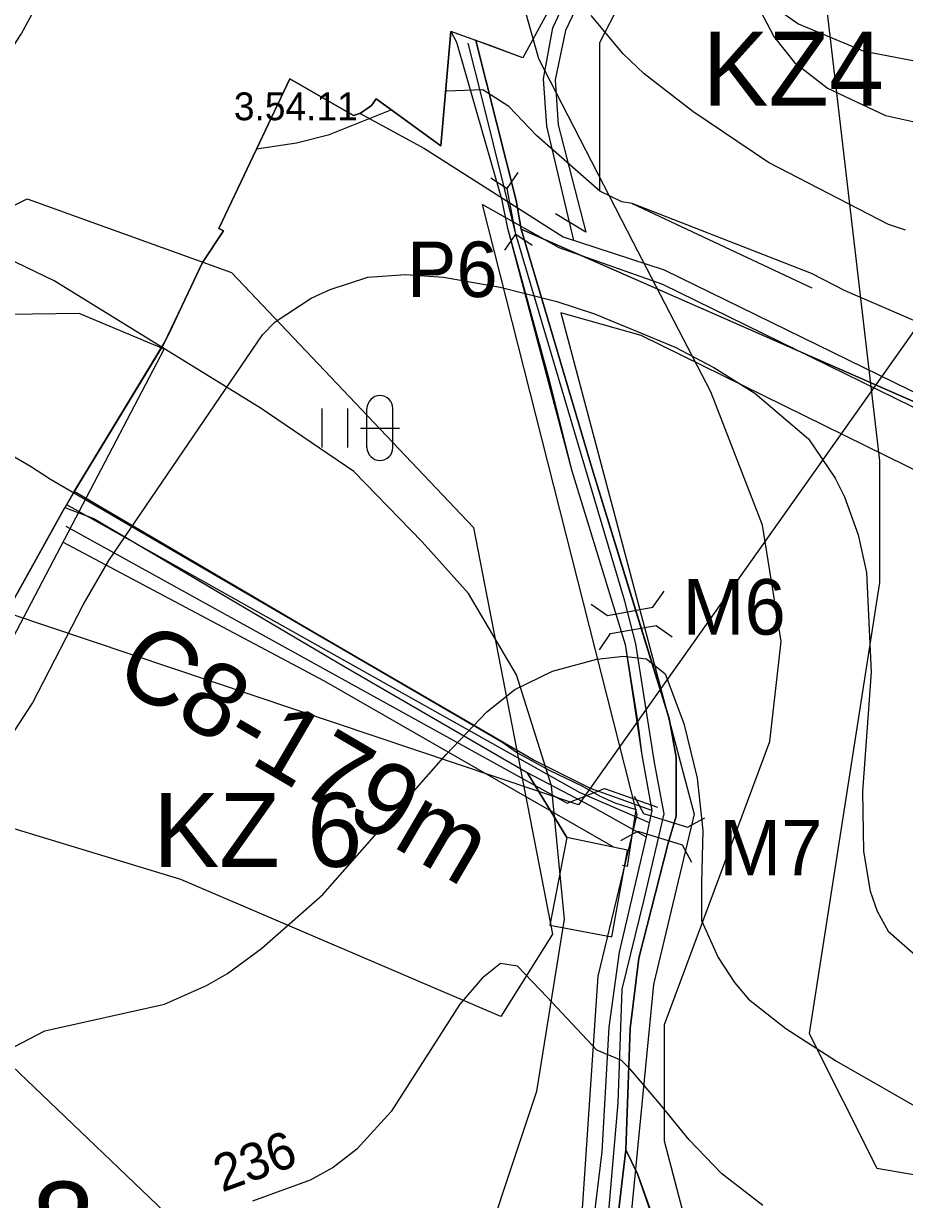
# Model space of a CAD drawing. Extents: x -662500 to -655523, y -1056000 to -1049993.
# Drawn here: x -660066.2 to -659828.1, y -1052656.8 to -1052338.9 of the extents above; entities that cross this region are included whole.
import ezdxf

# ---------------------------------------------------------------- set-up
doc = ezdxf.new("R2010")
doc.units = 0
for name, color, linetype in [('Vrstva 1', 7, 'Continuous'), ('Vrstva 11', 7, 'Continuous'), ('Vrstva 12', 7, 'Continuous'), ('Vrstva 17', 7, 'Continuous'), ('Vrstva 18', 7, 'Continuous'), ('Vrstva 24', 7, 'Continuous'), ('Vrstva 32', 7, 'Continuous'), ('Vrstva 37', 7, 'Continuous'), ('Vrstva 44', 7, 'Continuous'), ('Vrstva 45', 7, 'Continuous'), ('Vrstva 48', 7, 'Continuous'), ('Vrstva 5', 7, 'Continuous'), ('Vrstva 51', 7, 'Continuous'), ('Vrstva 52', 7, 'Continuous'), ('Vrstva 54', 7, 'Continuous'), ('Vrstva 57', 7, 'Continuous'), ('Vrstva 61', 7, 'Continuous'), ('Vrstva 7', 7, 'Continuous'), ('Vrstva 9', 7, 'Continuous')]:
    doc.layers.add(name, color=color, linetype=linetype)

# ---------------------------------------------------------------- blocks, each defined once
blk = doc.blocks.new('PSZ017')
at = {"layer": 'Vrstva 17'}
for points in [[(-10, 3.75), (-6.25, 0), (-10, -3.75)], [(10, 3.75), (6.25, 0), (10, -3.75)], [(-6.25, 0), (6.25, 0)]]:
    blk.add_lwpolyline(points, dxfattribs=at)
blk = doc.blocks.new('PSZ021')
at = {"layer": 'Vrstva 17'}
for points in [[(-10.01, 6.26), (-6.26, 2.51), (6.24, 2.51), (9.99, 6.26)], [(-10.01, -6.24), (-6.26, -2.49), (6.24, -2.49), (9.99, -6.24)]]:
    blk.add_lwpolyline(points, dxfattribs=at)

msp = doc.modelspace()

# ---------------------------------------------------------------- linework, layer by layer
at = {"layer": 'Vrstva 1'}
for points in [[(-659675.39, -1052019.4), (-659639.54, -1052020.88), (-659636.44, -1052033.86), (-659626.36, -1052069.96), (-659618.18, -1052102.6), (-659620.12, -1052107.5), (-659721.07, -1052150.88), (-659741.57, -1052138.62), (-659753.8, -1052131.2), (-659796, -1052100.66), (-659846.91, -1052165.44), (-659851.91, -1052171.69), (-659862.84, -1052185.26), (-659882.68, -1052212.21), (-659879.78, -1052220.54), (-659869.29, -1052233.66), (-659871.6, -1052238.48), (-659931.31, -1052348.25), (-659940.37, -1052344.82), (-659945.94, -1052342.8), (-659950.73, -1052341.07)], [(-659950.73, -1052341.07), (-659953.43, -1052371.96), (-659970.97, -1052359.28), (-659972.19, -1052361.09), (-659973.49, -1052362.01), (-659975.19, -1052363.21), (-659977.1, -1052363.82), (-659994.25, -1052353.87), (-660006.58, -1052379.92), (-660013.48, -1052394.37), (-660012.16, -1052394.95), (-660017.83, -1052403.53), (-660023.45, -1052415.35), (-660026.08, -1052420.89), (-660028.1, -1052425.15), (-660028.7, -1052426.13), (-660053.2, -1052466.49), (-660055.08, -1052469.76), (-660115.2, -1052577.95), (-660133.74, -1052611.33), (-660202.62, -1052576.83), (-660206.29, -1052574.94), (-660212.42, -1052571.79), (-660214.21, -1052570.87)]]:
    msp.add_lwpolyline(points, dxfattribs=at)
at = {"layer": 'Vrstva 11'}
for points in [[(-659917.49, -1052397.56), (-659924.78, -1052366.68), (-659925.74, -1052353.85), (-659923.21, -1052340.09), (-659904.49, -1052300.27), (-659893.99, -1052279.25), (-659880.31, -1052256.29), (-659872.77, -1052248.3), (-659870.23, -1052245.5), (-659863.95, -1052244.01), (-659853.1, -1052252.98), (-659840.13, -1052263.76), (-659827.56, -1052272.06), (-659811.34, -1052278.29), (-659774.4, -1052287.97), (-659748.64, -1052292.5), (-659746.51, -1052292.32), (-659737.34, -1052287.62), (-659726.66, -1052276.92), (-659709.46, -1052252.85), (-659695.61, -1052232.91), (-659685.89, -1052211.02), (-659683.46, -1052200.51)], [(-660054.64, -1052468.97), (-659915.93, -1052546.74), (-659897.16, -1052554.85)]]:
    msp.add_lwpolyline(points, dxfattribs=at)
at = {"layer": 'Vrstva 12'}
msp.add_lwpolyline([(-659975.22, -1052363.23), (-659957.91, -1052372.73), (-659920.43, -1052396.6), (-659893.12, -1052405.51), (-659744.12, -1052478.37), (-659614.29, -1052540.87), (-659450.8, -1052620.7), (-659391.97, -1052645.81)], dxfattribs=at)
at = {"layer": 'Vrstva 24'}
for points in [[(-659443, -1052294), (-659507.5, -1052284.5), (-659587, -1052268), (-659607.5, -1052267.5), (-659628.5, -1052271), (-659641, -1052276), (-659667, -1052294.5), (-659694, -1052315), (-659720, -1052329), (-659747, -1052342), (-659770.5, -1052347.5), (-659807.5, -1052352.5), (-659839, -1052346.5), (-659857, -1052339), (-659905, -1052305), (-659922, -1052300.5), (-659940, -1052302)], [(-660034, -1052954), (-660032, -1052948.5), (-660000, -1052906.38), (-659983, -1052884), (-659923.5, -1052843.5), (-659891.5, -1052807.5), (-659876.5, -1052780.5), (-659868, -1052749), (-659871, -1052717.5), (-659880, -1052690.5), (-659893, -1052641), (-659893, -1052609.5), (-659864.5, -1052533), (-659861.5, -1052506), (-659866.5, -1052474.5), (-659880.5, -1052438.5), (-659901.5, -1052398), (-659927, -1052348.5), (-659940, -1052302)], [(-660132, -1052865), (-660131.5, -1052853), (-660124, -1052843), (-660063.5, -1052832.5), (-660040.5, -1052823.5), (-660028, -1052816), (-660013, -1052800.5), (-660000, -1052782.08), (-659983, -1052758), (-659947, -1052686), (-659927.5, -1052627.5), (-659920, -1052581), (-659923.5, -1052545), (-659933, -1052515), (-659946, -1052493), (-659958.5, -1052479), (-659977, -1052460), (-660000, -1052444.36), (-660002, -1052443), (-660058, -1052408.5), (-660084, -1052396), (-660097, -1052392.5), (-660103, -1052390), (-660138, -1052390)]]:
    msp.add_lwpolyline(points, dxfattribs=at)
at = {"layer": 'Vrstva 32'}
msp.add_lwpolyline([(-660043.52, -1052897.56), (-659991.83, -1052849.55), (-659971.21, -1052829.43), (-659940.88, -1052799.92), (-659928.36, -1052782.89), (-659895.08, -1052736.55), (-659890.22, -1052728.7), (-659890.47, -1052721.49), (-659908.9, -1052669.32), (-659905.49, -1052630.68), (-659904.41, -1052599.95), (-659898.52, -1052575.7), (-659893.12, -1052552.53), (-659895.67, -1052538.64), (-659900.78, -1052506.64), (-659903.72, -1052495.05), (-659933.15, -1052395.84), (-659942.2, -1052359.57), (-659946.03, -1052344.26)], dxfattribs=at)
at = {"layer": 'Vrstva 37'}
msp.add_lwpolyline([(-659673.12, -1052221.79), (-659730.97, -1052288.96), (-659825.23, -1052254.93), (-659853.32, -1052299.01), (-659834.91, -1052457.14), (-659834.91, -1052490), (-659853.87, -1052611.9), (-659835.65, -1052648.36), (-659788.97, -1052656.33), (-659725.21, -1052638.68), (-659681.94, -1052610.76)], dxfattribs=at)
msp.add_lwpolyline([(-659937.2, -1052607.32), (-660023.74, -1052570.29), (-660100.59, -1052546.94), (-660148.42, -1052521.3), (-660155.25, -1052485.99), (-660108.43, -1052408.14), (-660065.3, -1052386.3), (-660010.07, -1052406.24), (-659944.6, -1052475.16), (-659923.26, -1052585.09)], close=True, dxfattribs=at)
at = {"layer": 'Vrstva 44'}
msp.add_lwpolyline([(-659464.58, -1051504.83), (-659576.16, -1052069.59), (-659916.29, -1052550.1), (-660191.14, -1052457.81)], dxfattribs=at)
at = {"layer": 'Vrstva 45'}
for points in [[(-660057.37, -1052319.44), (-660057.42, -1052319.95), (-660059.78, -1052327.12), (-660061.94, -1052332.67), (-660066.91, -1052341.74), (-660067.23, -1052342.19), (-660071.56, -1052349.12), (-660073.8, -1052352.53), (-660074.56, -1052353.97), (-660074.75, -1052354.2), (-660080.75, -1052363.28), (-660084.5, -1052368.82)], [(-660057.37, -1052319.44), (-660057.42, -1052319.95), (-660059.78, -1052327.12), (-660061.94, -1052332.67), (-660066.91, -1052341.74), (-660067.23, -1052342.19), (-660071.56, -1052349.12), (-660073.8, -1052352.53), (-660074.56, -1052353.97), (-660074.75, -1052354.2), (-660080.75, -1052363.28), (-660084.5, -1052368.82)], [(-660098.98, -1052391.11), (-660106.33, -1052402.97), (-660109.43, -1052408.18), (-660109.87, -1052409.12), (-660108.81, -1052410.53), (-660108.6, -1052411.62), (-660110.44, -1052428.57), (-660109.35, -1052431.33), (-660102.31, -1052436.56), (-660081.79, -1052448.88), (-660077.12, -1052451.17), (-660064.39, -1052458.61), (-660058.92, -1052462.11), (-659936.98, -1052533.07), (-659932.74, -1052536.05), (-659924.18, -1052540.77), (-659915.33, -1052545), (-659910.59, -1052547.69), (-659906.4, -1052549.58), (-659900.73, -1052551.37), (-659902.25, -1052561.37), (-659903.11, -1052566.74), (-659904.36, -1052566.5)], [(-660098.98, -1052391.11), (-660106.33, -1052402.97), (-660109.43, -1052408.18), (-660109.87, -1052409.12), (-660108.81, -1052410.53), (-660108.6, -1052411.62), (-660110.44, -1052428.57), (-660109.35, -1052431.33), (-660102.31, -1052436.56), (-660081.79, -1052448.88), (-660077.12, -1052451.17), (-660064.39, -1052458.61), (-660058.92, -1052462.11), (-659936.98, -1052533.07), (-659932.74, -1052536.05), (-659924.18, -1052540.77), (-659915.33, -1052545), (-659910.59, -1052547.69), (-659906.4, -1052549.58), (-659900.73, -1052551.37), (-659902.25, -1052561.37), (-659903.11, -1052566.74), (-659904.36, -1052566.5)]]:
    msp.add_lwpolyline(points, dxfattribs=at)
at = {"layer": 'Vrstva 48'}
msp.add_lwpolyline([(-660200.66, -1052583.72), (-660130.91, -1052622.91), (-660028.27, -1052427), (-660051.19, -1052417.33), (-660089.05, -1052417.84), (-660104.5, -1052443.28), (-660118.92, -1052446.11), (-660203.08, -1052587.5)], dxfattribs=at)
at = {"layer": 'Vrstva 5'}
for points in [[(-659681.93, -1052201.34), (-659686.06, -1052214.27), (-659694.22, -1052233.07), (-659714.68, -1052262.41), (-659726.46, -1052278.31), (-659736.43, -1052288.26), (-659741.36, -1052292.78), (-659747.24, -1052294.73), (-659775.22, -1052288.4), (-659813.08, -1052278.54), (-659827.56, -1052272.06), (-659840.13, -1052263.76), (-659868.79, -1052241.13), (-659871.6, -1052238.48), (-659931.31, -1052348.25), (-659943.97, -1052343.51), (-659933.07, -1052386.77), (-659931.7, -1052394.49), (-659546.84, -1052563.39)], [(-659906.35, -1052667.8), (-659903.49, -1052643.35), (-659902.26, -1052610.6), (-659899.91, -1052591.56), (-659891.97, -1052560.5), (-659889.84, -1052553.2), (-659889.85, -1052537.24), (-659891.78, -1052526.8), (-659898.4, -1052505.32), (-659912.55, -1052459.34), (-659931.7, -1052394.49), (-659933.07, -1052386.77), (-659943.69, -1052344.62), (-659943.97, -1052343.51), (-659950.73, -1052341.07), (-659949.23, -1052344), (-659937.07, -1052386.36), (-659935.57, -1052393.92), (-659924.56, -1052433.99), (-659918.05, -1052459.83), (-659903.66, -1052506.8), (-659900.28, -1052527.38), (-659899.12, -1052536.69), (-659896.4, -1052551.66), (-659898, -1052558.74), (-659905.26, -1052589.98), (-659908.06, -1052610.17), (-659909.98, -1052643.89), (-659912.09, -1052661.63)], [(-659488.42, -1052589.49), (-659931.7, -1052394.49), (-659912.55, -1052459.34), (-659898.17, -1052506.06), (-659891.78, -1052526.8), (-659889.85, -1052537.24), (-659889.84, -1052553.2), (-659891.97, -1052560.5), (-659899.91, -1052591.56), (-659902.26, -1052610.6), (-659903.49, -1052643.35), (-659900.3, -1052649.88), (-659895.05, -1052664.49), (-659883.07, -1052699.38), (-659874.97, -1052711.4), (-659865.21, -1052728.83), (-659865.78, -1052739.54), (-659878.28, -1052777.87), (-659884.49, -1052800.77), (-659900.19, -1052829.18), (-659906.2, -1052834), (-659913.38, -1052838.57), (-659937.32, -1052850.73), (-659969.58, -1052873.81)], [(-660133.74, -1052611.33), (-660055.08, -1052469.76), (-660047.2, -1052472.77), (-659979.63, -1052512.63), (-659930.16, -1052541.35), (-659919.38, -1052558.94), (-659924.03, -1052582.63), (-659907.23, -1052585.83), (-659902.96, -1052562.35), (-659919.38, -1052558.94), (-659930.16, -1052541.35), (-659913.07, -1052550.26), (-659898, -1052558.74), (-659905.26, -1052589.98), (-659908.06, -1052610.17), (-659909.98, -1052643.89), (-659912.09, -1052661.63)], [(-659969.58, -1052873.81), (-659937.32, -1052850.73), (-659918.06, -1052840.85), (-659913.38, -1052838.57), (-659906.2, -1052834), (-659900.19, -1052829.18), (-659884.49, -1052800.77), (-659878.28, -1052777.87), (-659865.78, -1052739.54), (-659865.21, -1052728.83), (-659874.97, -1052711.4), (-659883.07, -1052699.38), (-659900.3, -1052649.88), (-659903.49, -1052643.35), (-659906.35, -1052667.8), (-659888.54, -1052720.54), (-659887.79, -1052728.34), (-659893.7, -1052737.91), (-659927.06, -1052783.51), (-659937.57, -1052798.73), (-659946.56, -1052807.92), (-659980.71, -1052840.86), (-660019.16, -1052877.46)]]:
    msp.add_lwpolyline(points, dxfattribs=at)
msp.add_lwpolyline([(-659977.1, -1052363.82), (-659975.19, -1052363.21), (-659972.19, -1052361.09), (-659970.97, -1052359.28), (-659953.43, -1052371.96), (-659950.73, -1052341.07), (-659949.23, -1052344), (-659937.07, -1052386.36), (-659935.57, -1052393.92), (-659918.05, -1052459.83), (-659903.66, -1052506.8), (-659899.12, -1052536.69), (-659896.4, -1052551.66), (-659912.97, -1052545.71), (-659928.54, -1052537.91), (-659987.91, -1052503.41), (-660052.54, -1052465.41), (-660028.1, -1052425.15), (-660023.45, -1052415.35), (-660017.83, -1052403.53), (-660012.16, -1052394.95), (-660013.48, -1052394.37), (-660006.58, -1052379.92), (-659994.25, -1052353.87)], close=True, dxfattribs=at)
at = {"layer": 'Vrstva 51'}
for points in [[(-660169.13, -1053023.13), (-660110.85, -1052940.58), (-660079.74, -1052916.29), (-659950.2, -1052798.66), (-659898.58, -1052720.65), (-659915.89, -1052669.98), (-659910.89, -1052596.38), (-659900.42, -1052552.71), (-659942.19, -1052387.83), (-659921.6, -1052399.48), (-659893.5, -1052409.43), (-659785.78, -1052462.16), (-659600.37, -1052554.27), (-659621.1, -1052589.25), (-659403.17, -1052709.23)], [(-659408.68, -1052722.85), (-659645.22, -1052595.6), (-659623.64, -1052558.85), (-659899.32, -1052423.28), (-659921, -1052417.16), (-659884.97, -1052552.61), (-659896.01, -1052598.65), (-659902.05, -1052660.61), (-659882, -1052722.78), (-659938.73, -1052808.5), (-660070.07, -1052927.77), (-660099.87, -1052951.04), (-660151.35, -1053023.96)]]:
    msp.add_lwpolyline(points, dxfattribs=at)
at = {"layer": 'Vrstva 54'}
msp.add_line((-659901.73, -1052387.55), (-659853.14, -1052410.37), dxfattribs=at)
for points in [[(-659910.52, -1052384.29), (-659910.52, -1052344.09), (-659865.63, -1052257.13), (-659828.38, -1052283.35)], [(-660055.67, -1052479.02), (-659984.95, -1052516.61), (-659907.01, -1052561.42)]]:
    msp.add_lwpolyline(points, dxfattribs=at)
at = {"layer": 'Vrstva 57'}
msp.add_lwpolyline([(-660144.85, -1052500.62), (-660117.36, -1052556.07), (-660071.54, -1052618.58), (-660019.78, -1052668.15), (-659972.38, -1052722.21), (-659945.35, -1052748.76), (-659928.67, -1052766.62)], dxfattribs=at)
at = {"layer": 'Vrstva 61'}
for points in [[(-659891.18, -1052280.74), (-659919.74, -1052340.82), (-659922.59, -1052354.12), (-659921.7, -1052366.31), (-659914.24, -1052395.35), (-659922.44, -1052390.4)], [(-660054.81, -1052474.81), (-659919.32, -1052549.69), (-659909.21, -1052545.7), (-659894.85, -1052550.76)]]:
    msp.add_lwpolyline(points, dxfattribs=at)
at = {"layer": 'Vrstva 7'}
for p, q in [((-659863.47, -1052342.34), (-659867.86, -1052333.98)), ((-659904.14, -1052347.16), (-659912.79, -1052336.81)), ((-659857.52, -1052349.85), (-659863.47, -1052342.34)), ((-659898.47, -1052352.54), (-659904.14, -1052347.16)), ((-659849.02, -1052356.37), (-659857.52, -1052349.85)), ((-659885.3, -1052362.75), (-659898.47, -1052352.54)), ((-659942.07, -1052356.88), (-659951.9, -1052357.27)), ((-659935.04, -1052361.41), (-659942.07, -1052356.88)), ((-659833.14, -1052363.88), (-659849.02, -1052356.37)), ((-659951.9, -1052357.27), (-659952.15, -1052357.35)), ((-659966.8, -1052362.29), (-659983.93, -1052369.12)), ((-659927.5, -1052369.3), (-659935.04, -1052361.41)), ((-659864.89, -1052376.49), (-659885.3, -1052362.75)), ((-659812.74, -1052368.42), (-659833.14, -1052363.88)), ((-659983.93, -1052369.12), (-659992.43, -1052371.25)), ((-659910.52, -1052384.29), (-659927.5, -1052369.3)), ((-659992.43, -1052371.25), (-660003.25, -1052372.88)), ((-659832.44, -1052393.22), (-659864.89, -1052376.49)), ((-659904.57, -1052387.12), (-659910.52, -1052384.29)), ((-659901.73, -1052387.55), (-659904.57, -1052387.12)), ((-659853.27, -1052406.54), (-659901.73, -1052387.55)), ((-659827.9, -1052394.77), (-659832.44, -1052393.22)), ((-659983.36, -1052410.79), (-659973.16, -1052407.53)), ((-659973.16, -1052407.53), (-659962.96, -1052406.82)), ((-659962.96, -1052406.82), (-659952.75, -1052407.53)), ((-659952.75, -1052407.53), (-659937.45, -1052410.22)), ((-659844.2, -1052411.21), (-659853.27, -1052406.54)), ((-659988.46, -1052413.2), (-659983.36, -1052410.79)), ((-659937.45, -1052410.22), (-659922.14, -1052414.05)), ((-659819.26, -1052421.99), (-659844.2, -1052411.21)), ((-659998.24, -1052419.57), (-659988.46, -1052413.2)), ((-659922.14, -1052414.05), (-659911.94, -1052417.45)), ((-659911.94, -1052417.45), (-659890.11, -1052426.38)), ((-660001.65, -1052423.12), (-659998.24, -1052419.57)), ((-660043.17, -1052484.06), (-660001.65, -1052423.12)), ((-659890.11, -1052426.38), (-659879.63, -1052431.9)), ((-659879.63, -1052431.9), (-659868.57, -1052438.85)), ((-659868.57, -1052438.85), (-659854.12, -1052451.18)), ((-659854.12, -1052451.18), (-659846.89, -1052461.81)), ((-659846.89, -1052461.81), (-659844.34, -1052466.91)), ((-659844.34, -1052466.91), (-659840.66, -1052477.11)), ((-659840.66, -1052477.11), (-659838.39, -1052487.32)), ((-660050.11, -1052496.1), (-660043.17, -1052484.06)), ((-659838.39, -1052487.32), (-659837.11, -1052514.24)), ((-660063.86, -1052522.6), (-660050.11, -1052496.1)), ((-659923.28, -1052513.96), (-659911.33, -1052510.75)), ((-659911.33, -1052510.75), (-659904.06, -1052509.97)), ((-659904.06, -1052509.97), (-659897.9, -1052510.69)), ((-659897.9, -1052510.69), (-659892.83, -1052514.68)), ((-659933.48, -1052518.92), (-659923.28, -1052513.96)), ((-659892.83, -1052514.68), (-659887.75, -1052528.09)), ((-659837.11, -1052514.24), (-659839.52, -1052546.55)), ((-659940.99, -1052525.01), (-659933.48, -1052518.92)), ((-660072.22, -1052535.5), (-660063.86, -1052522.6)), ((-659952.04, -1052536.49), (-659940.99, -1052525.01)), ((-659887.75, -1052528.09), (-659884.13, -1052542.95)), ((-659985.35, -1052574.33), (-659952.04, -1052536.49)), ((-659884.13, -1052542.95), (-659882.68, -1052557.08)), ((-659839.52, -1052546.55), (-659839.24, -1052562.71)), ((-659882.68, -1052557.08), (-659883.04, -1052571.22)), ((-659839.24, -1052562.71), (-659837.4, -1052573.48)), ((-659883.04, -1052571.22), (-659883.04, -1052581.37)), ((-660001.93, -1052588.93), (-659985.35, -1052574.33)), ((-659837.4, -1052573.48), (-659835.55, -1052578.86)), ((-659835.55, -1052578.86), (-659832.58, -1052584.25)), ((-659883.04, -1052581.37), (-659878.52, -1052591.35)), ((-659832.58, -1052584.25), (-659822.94, -1052592.75)), ((-660011.14, -1052595.73), (-660001.93, -1052588.93)), ((-659878.52, -1052591.35), (-659874.07, -1052598.17)), ((-659937.31, -1052593.04), (-659942.27, -1052597)), ((-659932.77, -1052593.75), (-659937.31, -1052593.04)), ((-659924.69, -1052602.11), (-659932.77, -1052593.75)), ((-660016.81, -1052598.99), (-660011.14, -1052595.73)), ((-659942.27, -1052597), (-659948.36, -1052603.95)), ((-659874.07, -1052598.17), (-659870.27, -1052602.67)), ((-660028.15, -1052603.95), (-660016.81, -1052598.99)), ((-660060.46, -1052611.18), (-660028.15, -1052603.95)), ((-659948.36, -1052603.95), (-659966.92, -1052633)), ((-659911.3, -1052616.4), (-659924.69, -1052602.11)), ((-659870.27, -1052602.67), (-659860.21, -1052610.61)), ((-660068.96, -1052615.57), (-660060.46, -1052611.18)), ((-659860.21, -1052610.61), (-659846.47, -1052619.4)), ((-659904.65, -1052619.18), (-659911.3, -1052616.4)), ((-659902.13, -1052621.7), (-659904.65, -1052619.18)), ((-659846.47, -1052619.4), (-659818.12, -1052635.69)), ((-659894.27, -1052630.89), (-659902.13, -1052621.7)), ((-659966.92, -1052633), (-659976.14, -1052643.2)), ((-659886.3, -1052640.67), (-659894.27, -1052630.89)), ((-659976.14, -1052643.2), (-659982.51, -1052648.16)), ((-659877.61, -1052649.73), (-659886.3, -1052640.67)), ((-659982.51, -1052648.16), (-659988.75, -1052651.56)), ((-659988.75, -1052651.56), (-660004.34, -1052657.23)), ((-659866.38, -1052658.42), (-659877.61, -1052649.73))]:
    msp.add_line(p, q, dxfattribs=at)
at = {"layer": 'Vrstva 9'}
for points in [[(-659985.66, -1052443.02), (-659985.66, -1052453.52)], [(-659978.66, -1052443.02), (-659978.66, -1052453.52)], [(-659973.41, -1052453.52), (-659973.41, -1052443.02)], [(-659966.41, -1052453.52), (-659966.41, -1052443.02)], [(-659975.16, -1052448.27), (-659964.66, -1052448.27)]]:
    msp.add_lwpolyline(points, dxfattribs=at)
for centre, start, end in [((-659969.91, -1052443.02), 0, 180), ((-659969.91, -1052453.52), 180, 0)]:
    msp.add_arc(centre, 3.5, start, end, dxfattribs=at)

# ---------------------------------------------------------------- block references
at = {"layer": 'Vrstva 17'}
for name, p, rotation in [('PSZ017', (-659934.34, -1052389.71), 100.96660523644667), ('PSZ021', (-659901.83, -1052500.29), 10.152655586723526), ('PSZ021', (-659893.45, -1052556.72), -16.96718479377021)]:
    msp.add_blockref(name, p, dxfattribs=dict(at, rotation=rotation))

# ---------------------------------------------------------------- texts
for s, p in [('P6', (-659962.63, -1052412.88)), ('M6', (-659888.09, -1052504.12)), ('M7', (-659878.16, -1052569.18))]:
    msp.add_text(s, height=15, rotation=360, dxfattribs=at).set_placement(p)
at = {"layer": 'Vrstva 18'}
msp.add_text('C8-179m', height=20, rotation=329.6172, dxfattribs=at).set_placement((-660042.6, -1052516.79))
at = {"layer": 'Vrstva 24'}
msp.add_text('3.54.11', height=7.5, dxfattribs=at).set_placement((-660009.39, -1052365.08))
at = {"layer": 'Vrstva 52'}
for s, p in [('KZ4', (-659882.74, -1052361.16)), ('KZ 6', (-660031.17, -1052566.88))]:
    msp.add_text(s, height=20, dxfattribs=at).set_placement(p)
at = {"layer": 'Vrstva 57'}
msp.add_text('8', height=23, dxfattribs=at).set_placement((-660064.02, -1052674.98))
at = {"layer": 'Vrstva 7'}
msp.add_text('236', height=10, rotation=19.984, dxfattribs=at).set_placement((-660012.59, -1052654.91))

doc.saveas('drawing.dxf')
